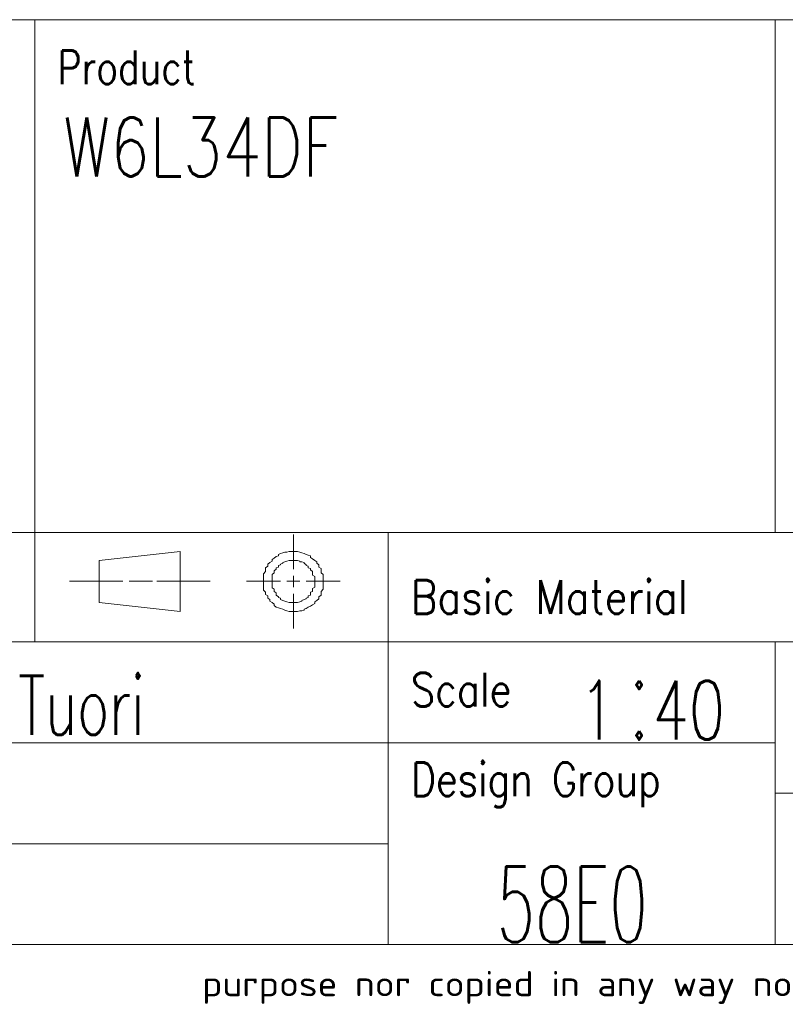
# Model space of a CAD drawing. Header units: inches. Extents: x 0 to 29700, y -16 to 21000.
# Tile 262 of 376: x 22405 to 24680, y 72 to 3000. Entities that reach past the tile are written whole.
import ezdxf

# ---------------------------------------------------------------- set-up
doc = ezdxf.new("R2010")
doc.units = ezdxf.units.IN
doc.layers.add('1', color=7, linetype='Continuous', true_color=0xffffff)
doc.layers.add('210', color=7, linetype='Continuous', true_color=0xffffff)
doc.styles.add('iso-1', font='isocp.shx')
doc.styles.add('latin_extended', font='simplex.shx')

# ---------------------------------------------------------------- blocks, each defined once
blk = doc.blocks.new('1STANG1')
at = {"layer": '210', "color": 211, "linetype": 'Continuous', "lineweight": 18}
for p, q in [((0.8268, 0.6299), (0.8268, 1)), ((0.4094, 0.8189), (0.1102, 0.7244)), ((0.4094, 0.1811), (0.4094, 0.8189)), ((0.7874, 0.8031), (0.7795, 0.7953)), ((0.7953, 0.811), (0.7874, 0.8031)), ((0.8031, 0.811), (0.7953, 0.811)), ((0.811, 0.8189), (0.8031, 0.811)), ((0.8189, 0.8189), (0.811, 0.8189)), ((0.8268, 0.8189), (0.8189, 0.8189)), ((0.8346, 0.8189), (0.8268, 0.8189)), ((0.8425, 0.8189), (0.8346, 0.8189)), ((0.8504, 0.811), (0.8425, 0.8189)), ((0.8583, 0.8031), (0.8504, 0.811)), ((0.8661, 0.7953), (0.8583, 0.8031)), ((0.7638, 0.7638), (0.7559, 0.748)), ((0.7717, 0.7717), (0.7638, 0.7638)), ((0.7795, 0.7953), (0.7717, 0.7874)), ((0.7717, 0.7874), (0.7717, 0.7717)), ((0.874, 0.7874), (0.8661, 0.7953)), ((0.8819, 0.7795), (0.874, 0.7874)), ((0.8898, 0.7717), (0.8819, 0.7795)), ((0.8898, 0.7559), (0.8898, 0.7717)), ((0.7559, 0.748), (0.748, 0.7323)), ((0.748, 0.7323), (0.748, 0.7165)), ((0.8976, 0.7402), (0.8898, 0.7559)), ((0.9055, 0.7244), (0.8976, 0.7402)), ((0.1102, 0.7244), (0.1102, 0.2756)), ((0.7402, 0.7008), (0.7323, 0.685)), ((0.748, 0.7165), (0.7402, 0.7008)), ((0.7874, 0.6929), (0.7795, 0.685)), ((0.7953, 0.7087), (0.7874, 0.7008)), ((0.7874, 0.7008), (0.7874, 0.6929)), ((0.8031, 0.7165), (0.7953, 0.7087)), ((0.811, 0.7244), (0.8031, 0.7165)), ((0.8031, 0.7165), (0.8031, 0.7165)), ((0.8189, 0.7244), (0.811, 0.7244)), ((0.8268, 0.7244), (0.8189, 0.7244)), ((0.8189, 0.7244), (0.8189, 0.7244)), ((0.8346, 0.7244), (0.8268, 0.7244)), ((0.8425, 0.7244), (0.8346, 0.7244)), ((0.8346, 0.7244), (0.8346, 0.7244)), ((0.8504, 0.7165), (0.8425, 0.7244)), ((0.8504, 0.7087), (0.8504, 0.7165)), ((0.8583, 0.7087), (0.8504, 0.7087)), ((0.8661, 0.7008), (0.8583, 0.7087)), ((0.8661, 0.6929), (0.8661, 0.7008)), ((0.874, 0.6772), (0.8661, 0.6929)), ((0.9134, 0.7087), (0.9055, 0.7244)), ((0.9134, 0.6929), (0.9134, 0.7087)), ((0.9213, 0.6772), (0.9134, 0.6929)), ((0.7323, 0.6614), (0.7244, 0.6457)), ((0.7323, 0.685), (0.7323, 0.6614)), ((0.7795, 0.6772), (0.7717, 0.6693)), ((0.7717, 0.6693), (0.7717, 0.6535)), ((0.7795, 0.685), (0.7795, 0.6772)), ((0.874, 0.6693), (0.874, 0.6772)), ((0.8819, 0.6614), (0.874, 0.6693)), ((0.8819, 0.6457), (0.8819, 0.6614)), ((0.9213, 0.6535), (0.9213, 0.6772)), ((0.7244, 0.6457), (0.7244, 0.622)), ((0.7244, 0.622), (0.7244, 0.6063)), ((0.7638, 0.6299), (0.7559, 0.6142)), ((0.7717, 0.6535), (0.7638, 0.6457)), ((0.7638, 0.6457), (0.7638, 0.6299)), ((0.8898, 0.6378), (0.8819, 0.6457)), ((0.8898, 0.622), (0.8898, 0.6378)), ((0.8976, 0.6063), (0.8898, 0.622)), ((0.9291, 0.6378), (0.9213, 0.6535)), ((0.9291, 0.6142), (0.9291, 0.6378)), ((0.7244, 0.6063), (0.7165, 0.5827)), ((0.7165, 0.5827), (0.7165, 0.5591)), ((0.7559, 0.5906), (0.748, 0.5748)), ((0.7559, 0.6142), (0.7559, 0.6063)), ((0.7559, 0.6063), (0.7559, 0.5906)), ((0.8976, 0.5984), (0.8976, 0.6063)), ((0.8976, 0.5827), (0.8976, 0.5984)), ((0.8976, 0.5669), (0.8976, 0.5827)), ((0.9291, 0.5906), (0.9291, 0.6142)), ((0.937, 0.5748), (0.9291, 0.5906)), ((0.7165, 0.5591), (0.7165, 0.5354)), ((0.748, 0.5748), (0.748, 0.5591)), ((0.748, 0.5591), (0.748, 0.5433)), ((0.8268, 0.4409), (0.8268, 0.5591)), ((0.9055, 0.5512), (0.8976, 0.5669)), ((0.9055, 0.5354), (0.9055, 0.5512)), ((0.937, 0.5512), (0.937, 0.5748)), ((0.937, 0.5276), (0.937, 0.5512)), ((0.7165, 0.5354), (0.7165, 0.5197)), ((0.7165, 0.5197), (0.7165, 0.4961)), ((0.748, 0.5433), (0.748, 0.5276)), ((0.748, 0.5276), (0.748, 0.5118)), ((0.748, 0.5118), (0.748, 0.4961)), ((0.9055, 0.5197), (0.9055, 0.5354)), ((0.9055, 0.5039), (0.9055, 0.5197)), ((0.937, 0.5039), (0.937, 0.5276)), ((0, 0.5039), (0.1969, 0.5039)), ((0.2205, 0.5039), (0.3071, 0.5039)), ((0.5197, 0.5039), (0.3228, 0.5039)), ((0.6535, 0.5039), (0.7795, 0.5039)), ((0.7165, 0.4961), (0.7165, 0.4724)), ((0.748, 0.4961), (0.748, 0.4803)), ((0.748, 0.4803), (0.748, 0.4646)), ((0.8031, 0.5039), (0.8504, 0.5039)), ((0.874, 0.5039), (1, 0.5039)), ((0.9055, 0.4882), (0.9055, 0.5039)), ((0.9055, 0.4724), (0.9055, 0.4882)), ((0.937, 0.4803), (0.937, 0.5039)), ((0.937, 0.4646), (0.937, 0.4803)), ((0.7165, 0.4724), (0.7165, 0.4488)), ((0.7165, 0.4488), (0.7165, 0.4252)), ((0.748, 0.4646), (0.748, 0.4488)), ((0.748, 0.4488), (0.748, 0.4331)), ((0.8976, 0.4252), (0.9055, 0.4409)), ((0.9055, 0.4567), (0.9055, 0.4724)), ((0.9055, 0.4409), (0.9055, 0.4567)), ((0.937, 0.4409), (0.937, 0.4646)), ((0.937, 0.4173), (0.937, 0.4409)), ((0.7165, 0.4252), (0.7165, 0.4094)), ((0.7165, 0.4094), (0.7244, 0.3858)), ((0.748, 0.4331), (0.7559, 0.4173)), ((0.7559, 0.4173), (0.7559, 0.4016)), ((0.7559, 0.4016), (0.7559, 0.3937)), ((0.8976, 0.4094), (0.8976, 0.4252)), ((0.8976, 0.3937), (0.8976, 0.4094)), ((0.9291, 0.3937), (0.937, 0.4173)), ((0.7244, 0.3858), (0.7244, 0.3622)), ((0.7559, 0.3937), (0.7638, 0.378)), ((0.7638, 0.378), (0.7638, 0.3622)), ((0.8268, 0), (0.8268, 0.3701)), ((0.8898, 0.3858), (0.8976, 0.3937)), ((0.8898, 0.3701), (0.8898, 0.3858)), ((0.8898, 0.3543), (0.8898, 0.3701)), ((0.9291, 0.378), (0.9291, 0.3937)), ((0.9291, 0.3543), (0.9291, 0.378)), ((0.7244, 0.3622), (0.7323, 0.3465)), ((0.7323, 0.3465), (0.7323, 0.3228)), ((0.7638, 0.3622), (0.7638, 0.3543)), ((0.7638, 0.3543), (0.7717, 0.3386)), ((0.7717, 0.3386), (0.7717, 0.3307)), ((0.7717, 0.3307), (0.7795, 0.3228)), ((0.874, 0.3228), (0.8819, 0.3307)), ((0.8819, 0.3465), (0.8898, 0.3543)), ((0.8819, 0.3307), (0.8819, 0.3465)), ((0.9213, 0.3386), (0.9291, 0.3543)), ((0.9213, 0.315), (0.9213, 0.3386)), ((0.7323, 0.3228), (0.7402, 0.3071)), ((0.7402, 0.3071), (0.7402, 0.2913)), ((0.7402, 0.2913), (0.748, 0.2756)), ((0.7795, 0.3228), (0.7795, 0.3071)), ((0.7795, 0.3071), (0.7874, 0.2992)), ((0.7874, 0.2992), (0.7953, 0.2913)), ((0.7953, 0.2913), (0.7953, 0.2913)), ((0.7953, 0.2913), (0.8031, 0.2835)), ((0.8504, 0.2835), (0.8583, 0.2913)), ((0.8583, 0.2992), (0.8661, 0.3071)), ((0.8583, 0.2913), (0.8583, 0.2992)), ((0.8661, 0.3071), (0.874, 0.315)), ((0.874, 0.315), (0.874, 0.3228)), ((0.9055, 0.2835), (0.9134, 0.2992)), ((0.9134, 0.2992), (0.9213, 0.315)), ((0.1102, 0.2756), (0.4094, 0.1811)), ((0.748, 0.2756), (0.7559, 0.2598)), ((0.7559, 0.2598), (0.7559, 0.2441)), ((0.8031, 0.2835), (0.811, 0.2756)), ((0.811, 0.2756), (0.811, 0.2756)), ((0.811, 0.2756), (0.8189, 0.2756)), ((0.8189, 0.2756), (0.8268, 0.2756)), ((0.8268, 0.2756), (0.8268, 0.2756)), ((0.8268, 0.2756), (0.8346, 0.2756)), ((0.8346, 0.2756), (0.8425, 0.2756)), ((0.8425, 0.2756), (0.8504, 0.2835)), ((0.8504, 0.2835), (0.8504, 0.2835)), ((0.8976, 0.252), (0.9055, 0.2677)), ((0.9055, 0.2677), (0.9055, 0.2835)), ((0.7559, 0.2441), (0.7638, 0.2283)), ((0.7638, 0.2283), (0.7717, 0.2205)), ((0.7717, 0.2205), (0.7795, 0.2126)), ((0.874, 0.2126), (0.8819, 0.2283)), ((0.8819, 0.2283), (0.8898, 0.2362)), ((0.8898, 0.2362), (0.8976, 0.252)), ((0.7795, 0.2126), (0.7874, 0.2047)), ((0.7874, 0.2047), (0.7953, 0.1969)), ((0.7953, 0.1969), (0.8031, 0.189)), ((0.8031, 0.189), (0.811, 0.1811)), ((0.8425, 0.1811), (0.8504, 0.189)), ((0.8504, 0.189), (0.8583, 0.189)), ((0.8583, 0.189), (0.8661, 0.1969)), ((0.8661, 0.2047), (0.874, 0.2126)), ((0.8661, 0.1969), (0.8661, 0.2047)), ((0.811, 0.1811), (0.8189, 0.1811)), ((0.8189, 0.1811), (0.8268, 0.1811)), ((0.8268, 0.1811), (0.8346, 0.1811)), ((0.8346, 0.1811), (0.8425, 0.1811))]:
    blk.add_line(p, q, dxfattribs=at)

msp = doc.modelspace()

# ---------------------------------------------------------------- linework, layer by layer
at = {"layer": '1', "color": 7, "linetype": 'Continuous', "lineweight": 18}
msp.add_line((20200, 3000), (29450, 3000), dxfattribs=at)
at = {"layer": '210', "color": 7, "linetype": 'Continuous', "lineweight": 18}
for p, q in [((20200, 3000), (29450, 3000)), ((250, 250), (29450, 250))]:
    msp.add_line(p, q, dxfattribs=at)
at = {"layer": '210', "color": 7, "linetype": 'Continuous', "lineweight": 13}
for p, q in [((22450.019, 3000), (22450.019, 1150.002)), ((24649.767, 3000), (24649.764, 1475.002)), ((20200.02, 1475.002), (24649.764, 1475.002)), ((23500.012, 250), (23500.012, 1475.002)), ((24649.765, 1475.002), (29450, 1475.002)), ((20200.02, 1150.002), (29450.02, 1150.002)), ((24649.764, 1150.002), (24649.762, 250)), ((20200.023, 849.999), (23500.023, 849.999)), ((23500.023, 849.999), (24649.763, 849.999)), ((29450, 699.999), (24649.763, 699.999)), ((20200.023, 550.001), (23500.023, 550.001))]:
    msp.add_line(p, q, dxfattribs=at)

# ---------------------------------------------------------------- block references
at = {"layer": '210', "color": 211, "linetype": 'Continuous', "lineweight": 18, "xscale": 804.9999999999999, "yscale": 279.9999999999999, "zscale": 50}
msp.add_blockref('1STANG1', (22552.803, 1189.701), dxfattribs=at)

# ---------------------------------------------------------------- texts
at = {"layer": '210', "color": 211, "linetype": 'Continuous', "lineweight": 18, "char_height": 100, "attachment_point": 7, "line_spacing_factor": 0.963855, "style": 'latin_extended'}
for s, insert in [('\\W0.7909;Product', (22517.8, 2808.316)), ('\\W0.8725;Basic Material', (23567.812, 1233.318)), ('\\W0.8395;Scale', (23567.811, 958.317)), ('\\W0.8291;Design Group', (23567.811, 658.314))]:
    msp.add_mtext(s, dxfattribs=dict(at, insert=insert))
at = {"layer": '210', "color": 3, "linetype": 'Continuous', "lineweight": 18, "attachment_point": 7, "line_spacing_factor": 0.963855, "style": 'latin_extended'}
for s, insert, char_height in [('\\W0.7778;W6L34DF', (22534.294, 2533.927), 175), ('\\W0.7167;1{\\H0.35x; }{\\H1.50x;:}40', (24067.779, 859.651), 175), ('\\W0.6681;btu004  Tuori', (21689.197, 873.928), 175), ('\\W0.5888;58E0', (23822.698, 256.904), 225)]:
    msp.add_mtext(s, dxfattribs=dict(at, insert=insert, char_height=char_height))
at = {"layer": '210', "color": 211, "linetype": 'Continuous', "lineweight": 13, "insert": (22946.98, 73.823), "char_height": 74.999998, "attachment_point": 7, "line_spacing_factor": 0.963855, "style": 'iso-1'}
msp.add_mtext('\\W1.2104;purpose nor copied in any way nor made accessible to third parties without the previous written consent of Wärtsilä.', dxfattribs=at)

doc.saveas('drawing.dxf')
